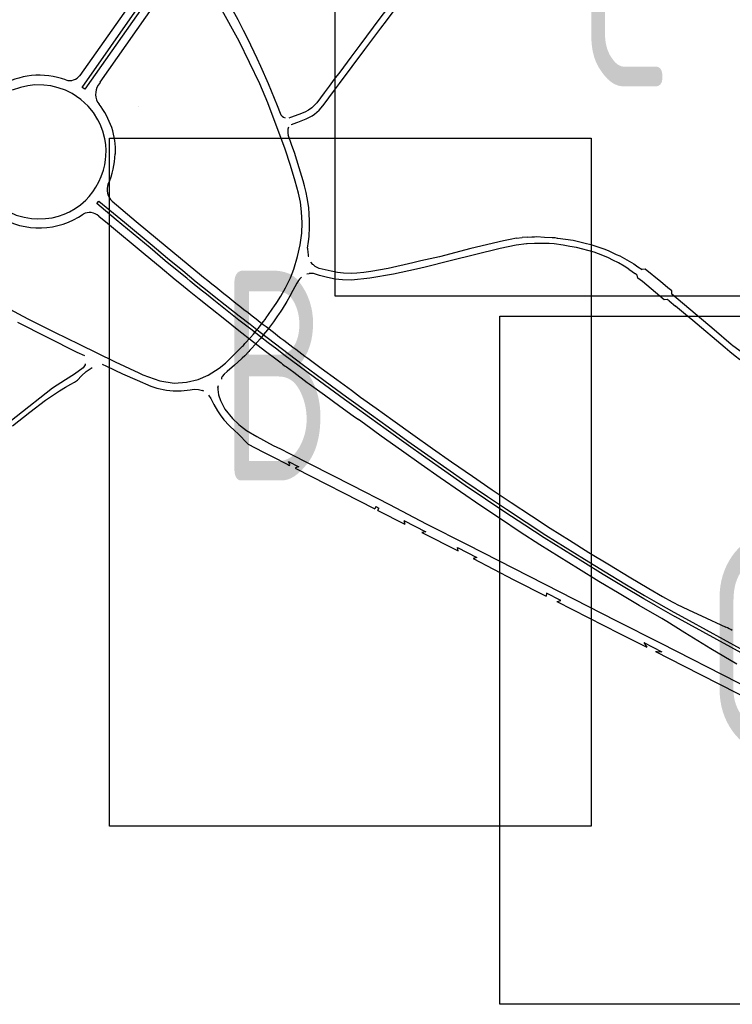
# Model space of a CAD drawing. Extents: x 148869 to 161638, y 453607 to 469810.
# Tile 810 of 1056: x 159109.92 to 159116.29, y 459825.65 to 459834.45. Entities that reach past the tile are written whole.
import ezdxf
from ezdxf.enums import TextEntityAlignment as Align

# ---------------------------------------------------------------- set-up
doc = ezdxf.new("R2010")
doc.units = 0
doc.layers.add('ALG1-OVERZICHT', color=1, linetype='CONTINUOUS')
doc.layers.add('LKI_V01_KANTRIJWEG', color=252, linetype='CONTINUOUS')
doc.layers.add('X-XX-AL-TEKENBLAD-KADER-G-OZ', color=1, linetype='CONTINUOUS', lineweight=25)
doc.styles.add('ISO', font='ISO.shx')

msp = doc.modelspace()

# ---------------------------------------------------------------- linework, layer by layer
at = {"layer": 'LKI_V01_KANTRIJWEG'}
for p, q in [((159111.915, 459834.3563), (159111.9525, 459834.2836)), ((159111.915, 459834.3563), (159111.9525, 459834.2836)), ((159111.9525, 459834.2836), (159112.0369, 459834.1074)), ((159111.9525, 459834.2836), (159112.0369, 459834.1074)), ((159112.0369, 459834.1074), (159112.0696, 459834.0349)), ((159112.0369, 459834.1074), (159112.0696, 459834.0349)), ((159110.9834, 459833.6717), (159110.9831, 459833.6704)), ((159110.9834, 459833.6717), (159110.9831, 459833.6704)), ((159112.3381, 459833.5751), (159112.3233, 459833.5698)), ((159112.3381, 459833.5751), (159112.3233, 459833.5698)), ((159112.3444, 459833.5124), (159112.356, 459833.5174)), ((159112.3444, 459833.5124), (159112.356, 459833.5174)), ((159112.356, 459833.5174), (159112.3619, 459833.5202)), ((159112.356, 459833.5174), (159112.3619, 459833.5202)), ((159114.3002, 459832.4864), (159114.2415, 459832.4736)), ((159114.3002, 459832.4864), (159114.2415, 459832.4736)), ((159114.3567, 459832.4969), (159114.3002, 459832.4864)), ((159114.3567, 459832.4969), (159114.3002, 459832.4864)), ((159114.3567, 459832.4969), (159114.4079, 459832.5045)), ((159114.3567, 459832.4969), (159114.4079, 459832.5045)), ((159114.4522, 459832.5077), (159114.4079, 459832.5045)), ((159114.4522, 459832.5077), (159114.4079, 459832.5045)), ((159114.4522, 459832.5077), (159114.4947, 459832.5094)), ((159114.4522, 459832.5077), (159114.4947, 459832.5094)), ((159114.4947, 459832.5094), (159114.5174, 459832.5107)), ((159114.4947, 459832.5094), (159114.5174, 459832.5107)), ((159112.4904, 459832.4092), (159112.4911, 459832.3947)), ((159112.4904, 459832.4092), (159112.4911, 459832.3947)), ((159112.5365, 459832.2636), (159112.5205, 459832.2829)), ((159112.5365, 459832.2636), (159112.5205, 459832.2829)), ((159113.5031, 459832.2942), (159113.4322, 459832.2765)), ((159113.5031, 459832.2942), (159113.4322, 459832.2765)), ((159113.5412, 459832.2392), (159113.4642, 459832.2205)), ((159113.5412, 459832.2392), (159113.4642, 459832.2205)), ((159115.3612, 459832.2204), (159115.4212, 459832.1789)), ((159115.3612, 459832.2204), (159115.4212, 459832.1789)), ((159112.4372, 459832.149), (159112.4178, 459832.1306)), ((159112.4372, 459832.149), (159112.4178, 459832.1306)), ((159112.4846, 459832.1774), (159112.505, 459832.1812)), ((159112.4846, 459832.1774), (159112.505, 459832.1812)), ((159115.7103, 459832.0548), (159115.686, 459832.0752)), ((159115.7103, 459832.0548), (159115.686, 459832.0752)), ((159115.7212, 459831.936), (159115.7044, 459831.9495)), ((159115.7212, 459831.936), (159115.7044, 459831.9495)), ((159115.7446, 459831.9982), (159115.7439, 459832.0193)), ((159115.7446, 459831.9982), (159115.7439, 459832.0193)), ((159112.1346, 459831.805), (159112.1807, 459831.871)), ((159112.1346, 459831.805), (159112.1807, 459831.871)), ((159112.1807, 459831.871), (159112.1893, 459831.8833)), ((159112.1807, 459831.871), (159112.1893, 459831.8833)), ((159115.7212, 459831.936), (159115.778, 459831.889)), ((159115.7212, 459831.936), (159115.778, 459831.889)), ((159112.1103, 459831.7708), (159112.1266, 459831.7938)), ((159112.1103, 459831.7708), (159112.1266, 459831.7938)), ((159112.1266, 459831.7938), (159112.1346, 459831.805)), ((159112.1266, 459831.7938), (159112.1346, 459831.805)), ((159112.2458, 459831.8367), (159112.2375, 459831.8242)), ((159112.2458, 459831.8367), (159112.2375, 459831.8242)), ((159112.1848, 459831.749), (159112.168, 459831.7259)), ((159112.1848, 459831.749), (159112.168, 459831.7259)), ((159112.1924, 459831.7596), (159112.1848, 459831.749)), ((159112.1924, 459831.7596), (159112.1848, 459831.749)), ((159112.0062, 459831.6396), (159112.0408, 459831.6808)), ((159112.0062, 459831.6396), (159112.0408, 459831.6808)), ((159111.8507, 459831.4726), (159111.909, 459831.5313)), ((159111.8507, 459831.4726), (159111.909, 459831.5313)), ((159111.909, 459831.5313), (159111.9165, 459831.5394)), ((159111.909, 459831.5313), (159111.9165, 459831.5394)), ((159111.9165, 459831.5394), (159111.9306, 459831.5547)), ((159111.9165, 459831.5394), (159111.9306, 459831.5547)), ((159111.9906, 459831.5128), (159111.9739, 459831.495)), ((159111.9906, 459831.5128), (159111.9739, 459831.495)), ((159111.8989, 459831.4183), (159111.8382, 459831.3614)), ((159111.8989, 459831.4183), (159111.8382, 459831.3614)), ((159111.8444, 459831.4662), (159111.8507, 459831.4726)), ((159111.8444, 459831.4662), (159111.8507, 459831.4726)), ((159111.9073, 459831.4264), (159111.8989, 459831.4183)), ((159111.9073, 459831.4264), (159111.8989, 459831.4183)), ((159111.9739, 459831.495), (159111.9653, 459831.4858)), ((159111.9739, 459831.495), (159111.9653, 459831.4858)), ((159110.4854, 459831.3386), (159110.4082, 459831.2814)), ((159110.4854, 459831.3386), (159110.4082, 459831.2814)), ((159110.8363, 459831.2863), (159110.9681, 459831.2285)), ((159110.8363, 459831.2863), (159110.9681, 459831.2285)), ((159111.6888, 459831.1617), (159111.6949, 459831.1816)), ((159111.6888, 459831.1617), (159111.6949, 459831.1816)), ((159111.5649, 459831.1287), (159111.552, 459831.1367)), ((159111.5649, 459831.1287), (159111.552, 459831.1367)), ((159112.0917, 459830.5877), (159112.1737, 459830.5452)), ((159112.0917, 459830.5877), (159112.1737, 459830.5452)), ((159112.1737, 459830.5452), (159112.313, 459830.475)), ((159112.1737, 459830.5452), (159112.313, 459830.475)), ((159112.247, 459830.6138), (159112.3293, 459830.5726)), ((159112.247, 459830.6138), (159112.3293, 459830.5726)), ((159112.3197, 459830.5017), (159112.4129, 459830.4546)), ((159112.3197, 459830.5017), (159112.4129, 459830.4546)), ((159112.3792, 459830.4418), (159113.0914, 459830.0782)), ((159112.3792, 459830.4418), (159113.0914, 459830.0782)), ((159113.0989, 459830.1), (159113.0914, 459830.0782)), ((159113.0989, 459830.1), (159113.0914, 459830.0782)), ((159113.0989, 459830.1), (159113.1282, 459830.0852)), ((159113.0989, 459830.1), (159113.1282, 459830.0852)), ((159113.1188, 459830.0644), (159113.1282, 459830.0852)), ((159113.1188, 459830.0644), (159113.1282, 459830.0852)), ((159113.1188, 459830.0644), (159113.3603, 459829.9425)), ((159113.1188, 459830.0644), (159113.3603, 459829.9425)), ((159113.3509, 459829.9727), (159113.5477, 459829.8732)), ((159113.3509, 459829.9727), (159113.3603, 459829.9425)), ((159113.3509, 459829.9727), (159113.5477, 459829.8732)), ((159113.3509, 459829.9727), (159113.3603, 459829.9425)), ((159113.5477, 459829.8732), (159113.5104, 459829.8668)), ((159113.5477, 459829.8732), (159113.5104, 459829.8668)), ((159113.5104, 459829.8668), (159113.8365, 459829.7028)), ((159113.5104, 459829.8668), (159113.8365, 459829.7028)), ((159113.8286, 459829.7314), (159114.0025, 459829.6431)), ((159113.8365, 459829.7028), (159113.8286, 459829.7314)), ((159113.8286, 459829.7314), (159114.0025, 459829.6431)), ((159113.8365, 459829.7028), (159113.8286, 459829.7314)), ((159114.0025, 459829.6431), (159113.9698, 459829.6327)), ((159114.0025, 459829.6431), (159113.9698, 459829.6327)), ((159114.6244, 459829.3254), (159114.6222, 459829.2976)), ((159114.6244, 459829.3254), (159114.6222, 459829.2976)), ((159114.7529, 459829.2597), (159114.6244, 459829.3254)), ((159114.7529, 459829.2597), (159114.6244, 459829.3254)), ((159114.7182, 459829.2485), (159114.7529, 459829.2597)), ((159114.7182, 459829.2485), (159114.7529, 459829.2597)), ((159115.4943, 459828.8821), (159115.6567, 459828.7992)), ((159115.4943, 459828.8821), (159115.6567, 459828.7992)), ((159115.5982, 459828.8026), (159115.849, 459828.676)), ((159115.5982, 459828.8026), (159115.849, 459828.676)), ((159115.849, 459828.676), (159117.2829, 459827.9414)), ((159115.849, 459828.676), (159117.2829, 459827.9414))]:
    msp.add_line(p, q, dxfattribs=at)
for points in [[(159114.6077, 459835.8195), (159114.559, 459835.7802), (159114.5103, 459835.7441), (159114.3711, 459835.6567), (159114.2871, 459835.6085), (159114.15, 459835.5274), (159114.0605, 459835.4691), (159113.9071, 459835.362), (159113.8433, 459835.3115), (159113.7771, 459835.2554), (159113.7057, 459835.1892), (159113.6455, 459835.1238), (159113.5901, 459835.0604), (159113.5322, 459834.9865), (159113.4409, 459834.8733), (159113.3092, 459834.6951), (159113.2508, 459834.613), (159113.145, 459834.4753), (159113.0762, 459834.3827), (159112.9583, 459834.2219), (159112.8773, 459834.1161), (159112.7782, 459833.9827), (159112.7289, 459833.9185), (159112.6827, 459833.857)], [(159114.6077, 459835.8195), (159114.559, 459835.7802), (159114.5103, 459835.7441), (159114.3711, 459835.6567), (159114.2871, 459835.6085), (159114.15, 459835.5274), (159114.0605, 459835.4691), (159113.9071, 459835.362), (159113.8433, 459835.3115), (159113.7771, 459835.2554), (159113.7057, 459835.1892), (159113.6455, 459835.1238), (159113.5901, 459835.0604), (159113.5322, 459834.9865), (159113.4409, 459834.8733), (159113.3092, 459834.6951), (159113.2508, 459834.613), (159113.145, 459834.4753), (159113.0762, 459834.3827), (159112.9583, 459834.2219), (159112.8773, 459834.1161), (159112.7782, 459833.9827), (159112.7289, 459833.9185), (159112.6827, 459833.857)], [(159112.3619, 459833.5202), (159112.4027, 459833.5345), (159112.4469, 459833.5511), (159112.4772, 459833.5631), (159112.5076, 459833.5782), (159112.5318, 459833.5921), (159112.5534, 459833.6055), (159112.5745, 459833.623), (159112.5943, 459833.6411), (159112.612, 459833.6619), (159112.6379, 459833.6949), (159112.7231, 459833.8081), (159112.7757, 459833.8797), (159113.003, 459834.1831), (159113.1451, 459834.3738), (159113.1955, 459834.4404), (159113.2457, 459834.5088), (159113.3579, 459834.6585), (159113.4105, 459834.7302), (159113.5332, 459834.8916), (159113.5969, 459834.9708)], [(159112.3619, 459833.5202), (159112.4027, 459833.5345), (159112.4469, 459833.5511), (159112.4772, 459833.5631), (159112.5076, 459833.5782), (159112.5318, 459833.5921), (159112.5534, 459833.6055), (159112.5745, 459833.623), (159112.5943, 459833.6411), (159112.612, 459833.6619), (159112.6379, 459833.6949), (159112.7231, 459833.8081), (159112.7757, 459833.8797), (159113.003, 459834.1831), (159113.1451, 459834.3738), (159113.1955, 459834.4404), (159113.2457, 459834.5088), (159113.3579, 459834.6585), (159113.4105, 459834.7302), (159113.5332, 459834.8916), (159113.5969, 459834.9708)], [(159111.1095, 459834.7009), (159110.4998, 459833.8289), (159110.4767, 459833.8453), (159111.2239, 459834.9156)], [(159111.1095, 459834.7009), (159110.4998, 459833.8289), (159110.4767, 459833.8453), (159111.2239, 459834.9156)], [(159110.4563, 459833.9529), (159110.4595, 459833.9508), (159111.0657, 459834.8169), (159111.0624, 459834.8193)], [(159110.4563, 459833.9529), (159110.4595, 459833.9508), (159111.0657, 459834.8169), (159111.0624, 459834.8193)], [(159111.196, 459834.6974), (159110.6328, 459833.8924), (159110.6364, 459833.8901), (159110.6192, 459833.8657)], [(159111.196, 459834.6974), (159110.6328, 459833.8924), (159110.6364, 459833.8901), (159110.6192, 459833.8657)], [(159112.1893, 459831.8833), (159112.2155, 459831.9225), (159112.2525, 459831.9788), (159112.2935, 459832.0528), (159112.3368, 459832.1424), (159112.3678, 459832.2192), (159112.4017, 459832.3345), (159112.4242, 459832.437), (159112.4377, 459832.5416), (159112.4418, 459832.6334), (159112.4364, 459832.7343), (159112.4257, 459832.8181), (159112.4086, 459832.9002), (159112.3805, 459833.0057), (159112.3371, 459833.1476), (159112.2894, 459833.294), (159112.1344, 459833.7079), (159112.0628, 459833.8764), (159111.8796, 459834.2578), (159111.712, 459834.5584)], [(159112.1893, 459831.8833), (159112.2155, 459831.9225), (159112.2525, 459831.9788), (159112.2935, 459832.0528), (159112.3368, 459832.1424), (159112.3678, 459832.2192), (159112.4017, 459832.3345), (159112.4242, 459832.437), (159112.4377, 459832.5416), (159112.4418, 459832.6334), (159112.4364, 459832.7343), (159112.4257, 459832.8181), (159112.4086, 459832.9002), (159112.3805, 459833.0057), (159112.3371, 459833.1476), (159112.2894, 459833.294), (159112.1344, 459833.7079), (159112.0628, 459833.8764), (159111.8796, 459834.2578), (159111.712, 459834.5584)], [(159111.7927, 459834.5853), (159111.8658, 459834.4525), (159111.915, 459834.3563)], [(159111.7927, 459834.5853), (159111.8658, 459834.4525), (159111.915, 459834.3563)], [(159112.0696, 459834.0349), (159112.1384, 459833.8792), (159112.2191, 459833.6837), (159112.2443, 459833.6149)], [(159112.0696, 459834.0349), (159112.1384, 459833.8792), (159112.2191, 459833.6837), (159112.2443, 459833.6149)], [(159110.4151, 459832.7638), (159110.4604, 459832.7949), (159110.5094, 459832.838), (159110.5396, 459832.87), (159110.572, 459832.9106), (159110.5994, 459832.9522), (159110.6262, 459833.001), (159110.6476, 459833.0492), (159110.6671, 459833.1047), (159110.678, 459833.1539), (159110.6851, 459833.197), (159110.6893, 459833.2344), (159110.6916, 459833.2821), (159110.6877, 459833.3336), (159110.6792, 459833.3861), (159110.6614, 459833.4529), (159110.6378, 459833.5153), (159110.6175, 459833.554), (159110.5764, 459833.6196), (159110.5297, 459833.6768), (159110.4645, 459833.7377), (159110.3865, 459833.7905), (159110.3289, 459833.8196), (159110.2632, 459833.8426), (159110.1963, 459833.8586), (159110.1344, 459833.8659), (159110.0546, 459833.8668), (159109.9922, 459833.8599), (159109.9253, 459833.8452), (159109.8515, 459833.8195)], [(159110.4151, 459832.7638), (159110.4604, 459832.7949), (159110.5094, 459832.838), (159110.5396, 459832.87), (159110.572, 459832.9106), (159110.5994, 459832.9522), (159110.6262, 459833.001), (159110.6476, 459833.0492), (159110.6671, 459833.1047), (159110.678, 459833.1539), (159110.6851, 459833.197), (159110.6893, 459833.2344), (159110.6916, 459833.2821), (159110.6877, 459833.3336), (159110.6792, 459833.3861), (159110.6614, 459833.4529), (159110.6378, 459833.5153), (159110.6175, 459833.554), (159110.5764, 459833.6196), (159110.5297, 459833.6768), (159110.4645, 459833.7377), (159110.3865, 459833.7905), (159110.3289, 459833.8196), (159110.2632, 459833.8426), (159110.1963, 459833.8586), (159110.1344, 459833.8659), (159110.0546, 459833.8668), (159109.9922, 459833.8599), (159109.9253, 459833.8452), (159109.8515, 459833.8195)], [(159112.6827, 459833.857), (159112.6391, 459833.7969), (159112.5723, 459833.708), (159112.5287, 459833.6631), (159112.4974, 459833.6404), (159112.4663, 459833.6228), (159112.4121, 459833.6026), (159112.3381, 459833.5751)], [(159112.6827, 459833.857), (159112.6391, 459833.7969), (159112.5723, 459833.708), (159112.5287, 459833.6631), (159112.4974, 459833.6404), (159112.4663, 459833.6228), (159112.4121, 459833.6026), (159112.3381, 459833.5751)], [(159112.4904, 459832.4092), (159112.4976, 459832.4673), (159112.5047, 459832.5138), (159112.5086, 459832.5954), (159112.508, 459832.6531), (159112.5047, 459832.7137), (159112.5005, 459832.7675), (159112.4961, 459832.8084), (159112.4877, 459832.8572), (159112.4781, 459832.9054), (159112.4629, 459832.9649), (159112.4499, 459833.0115), (159112.4158, 459833.1255), (159112.373, 459833.2627), (159112.3512, 459833.3274), (159112.3174, 459833.4198)], [(159112.4904, 459832.4092), (159112.4976, 459832.4673), (159112.5047, 459832.5138), (159112.5086, 459832.5954), (159112.508, 459832.6531), (159112.5047, 459832.7137), (159112.5005, 459832.7675), (159112.4961, 459832.8084), (159112.4877, 459832.8572), (159112.4781, 459832.9054), (159112.4629, 459832.9649), (159112.4499, 459833.0115), (159112.4158, 459833.1255), (159112.373, 459833.2627), (159112.3512, 459833.3274), (159112.3174, 459833.4198)], [(159111.5411, 459832.0333), (159111.4775, 459832.0848), (159111.4412, 459832.1135), (159111.4104, 459832.1386), (159111.3548, 459832.1845), (159111.2188, 459832.2964), (159111.083, 459832.4098), (159110.7796, 459832.6618), (159110.6063, 459832.8061), (159110.6264, 459832.8287), (159110.8532, 459832.6401), (159111.1014, 459832.4345), (159111.2384, 459832.3197), (159111.375, 459832.2071), (159111.4957, 459832.1083), (159111.6071, 459832.0188), (159111.6552, 459831.9797), (159111.754, 459831.9008), (159111.8777, 459831.8027), (159111.9761, 459831.7283), (159112.0657, 459831.6565), (159112.128, 459831.6093), (159112.453, 459831.3631), (159112.5676, 459831.2783), (159112.7034, 459831.1783), (159112.8389, 459831.0802), (159112.9218, 459831.0191), (159113.0615, 459830.9187), (159113.2098, 459830.8111), (159113.3876, 459830.6844)], [(159111.5411, 459832.0333), (159111.4775, 459832.0848), (159111.4412, 459832.1135), (159111.4104, 459832.1386), (159111.3548, 459832.1845), (159111.2188, 459832.2964), (159111.083, 459832.4098), (159110.7796, 459832.6618), (159110.6063, 459832.8061), (159110.6264, 459832.8287), (159110.8532, 459832.6401), (159111.1014, 459832.4345), (159111.2384, 459832.3197), (159111.375, 459832.2071), (159111.4957, 459832.1083), (159111.6071, 459832.0188), (159111.6552, 459831.9797), (159111.754, 459831.9008), (159111.8777, 459831.8027), (159111.9761, 459831.7283), (159112.0657, 459831.6565), (159112.128, 459831.6093), (159112.453, 459831.3631), (159112.5676, 459831.2783), (159112.7034, 459831.1783), (159112.8389, 459831.0802), (159112.9218, 459831.0191), (159113.0615, 459830.9187), (159113.2098, 459830.8111), (159113.3876, 459830.6844)], [(159110.7433, 459832.8275), (159110.9591, 459832.6475), (159111.1507, 459832.4877), (159111.4906, 459832.2067)], [(159110.7433, 459832.8275), (159110.9591, 459832.6475), (159111.1507, 459832.4877), (159111.4906, 459832.2067)], [(159109.7688, 459832.7629), (159109.8286, 459832.7295), (159109.8879, 459832.7045), (159109.9574, 459832.6844), (159110.0245, 459832.673), (159110.0778, 459832.6693), (159110.1483, 459832.6722), (159110.2077, 459832.6801), (159110.2648, 459832.6943), (159110.3167, 459832.7124), (159110.3633, 459832.7339), (159110.4151, 459832.7638)], [(159109.7688, 459832.7629), (159109.8286, 459832.7295), (159109.8879, 459832.7045), (159109.9574, 459832.6844), (159110.0245, 459832.673), (159110.0778, 459832.6693), (159110.1483, 459832.6722), (159110.2077, 459832.6801), (159110.2648, 459832.6943), (159110.3167, 459832.7124), (159110.3633, 459832.7339), (159110.4151, 459832.7638)], [(159110.6254, 459832.6953), (159110.7019, 459832.6315), (159111.0387, 459832.3523), (159111.172, 459832.2412), (159111.3078, 459832.1287), (159111.3627, 459832.0834), (159111.4335, 459832.0255), (159111.5207, 459831.9559), (159111.6218, 459831.875), (159111.7504, 459831.7728), (159111.8768, 459831.673), (159111.9997, 459831.5775), (159112.1259, 459831.48), (159112.2057, 459831.4185)], [(159110.6254, 459832.6953), (159110.7019, 459832.6315), (159111.0387, 459832.3523), (159111.172, 459832.2412), (159111.3078, 459832.1287), (159111.3627, 459832.0834), (159111.4335, 459832.0255), (159111.5207, 459831.9559), (159111.6218, 459831.875), (159111.7504, 459831.7728), (159111.8768, 459831.673), (159111.9997, 459831.5775), (159112.1259, 459831.48), (159112.2057, 459831.4185)], [(159114.2415, 459832.4736), (159113.9502, 459832.4039), (159113.6677, 459832.3317), (159113.5031, 459832.2942)], [(159114.2415, 459832.4736), (159113.9502, 459832.4039), (159113.6677, 459832.3317), (159113.5031, 459832.2942)], [(159114.5161, 459832.5103), (159114.5174, 459832.5107), (159114.5396, 459832.511), (159114.6086, 459832.5066), (159114.6763, 459832.504), (159114.6998, 459832.5021), (159114.7193, 459832.4988), (159114.7261, 459832.4983), (159114.8645, 459832.4794), (159114.9694, 459832.4537), (159115.0211, 459832.4398), (159115.094, 459832.4181), (159115.1361, 459832.4033), (159115.1753, 459832.3875), (159115.248, 459832.3525), (159115.28, 459832.3382), (159115.3236, 459832.3158), (159115.4043, 459832.2667), (159115.4412, 459832.2413), (159115.4793, 459832.217)], [(159114.5161, 459832.5103), (159114.5174, 459832.5107), (159114.5396, 459832.511), (159114.6086, 459832.5066), (159114.6763, 459832.504), (159114.6998, 459832.5021), (159114.7193, 459832.4988), (159114.7261, 459832.4983), (159114.8645, 459832.4794), (159114.9694, 459832.4537), (159115.0211, 459832.4398), (159115.094, 459832.4181), (159115.1361, 459832.4033), (159115.1753, 459832.3875), (159115.248, 459832.3525), (159115.28, 459832.3382), (159115.3236, 459832.3158), (159115.4043, 459832.2667), (159115.4412, 459832.2413), (159115.4793, 459832.217)], [(159115.3612, 459832.2204), (159115.319, 459832.2467), (159115.2684, 459832.2759), (159115.2173, 459832.302), (159115.1784, 459832.3205), (159115.1278, 459832.3425), (159115.0504, 459832.3715), (159114.9942, 459832.3886), (159114.9501, 459832.4004), (159114.8921, 459832.4131), (159114.8341, 459832.4241), (159114.7754, 459832.4343), (159114.6923, 459832.4456), (159114.6501, 459832.4489), (159114.5586, 459832.4504), (159114.5183, 459832.449), (159114.4525, 459832.4458), (159114.4465, 459832.447), (159114.353, 459832.4347), (159114.212, 459832.4056), (159113.7658, 459832.2956), (159113.5412, 459832.2392)], [(159115.3612, 459832.2204), (159115.319, 459832.2467), (159115.2684, 459832.2759), (159115.2173, 459832.302), (159115.1784, 459832.3205), (159115.1278, 459832.3425), (159115.0504, 459832.3715), (159114.9942, 459832.3886), (159114.9501, 459832.4004), (159114.8921, 459832.4131), (159114.8341, 459832.4241), (159114.7754, 459832.4343), (159114.6923, 459832.4456), (159114.6501, 459832.4489), (159114.5586, 459832.4504), (159114.5183, 459832.449), (159114.4525, 459832.4458), (159114.4465, 459832.447), (159114.353, 459832.4347), (159114.212, 459832.4056), (159113.7658, 459832.2956), (159113.5412, 459832.2392)], [(159109.0405, 459832.2938), (159109.1947, 459832.2071), (159109.4079, 459832.0882), (159109.6609, 459831.9523), (159109.9919, 459831.7755), (159110.2282, 459831.6571), (159110.4503, 459831.5495), (159110.7721, 459831.3917), (159110.9831, 459831.2938)], [(159109.0405, 459832.2938), (159109.1947, 459832.2071), (159109.4079, 459832.0882), (159109.6609, 459831.9523), (159109.9919, 459831.7755), (159110.2282, 459831.6571), (159110.4503, 459831.5495), (159110.7721, 459831.3917), (159110.9831, 459831.2938)], [(159113.4642, 459832.2205), (159113.2576, 459832.1764), (159113.047, 459832.14), (159112.8822, 459832.1233), (159112.8016, 459832.1238), (159112.7365, 459832.1309), (159112.6672, 459832.1445), (159112.5981, 459832.1635), (159112.5428, 459832.1808), (159112.5194, 459832.1828), (159112.505, 459832.1812)], [(159113.4642, 459832.2205), (159113.2576, 459832.1764), (159113.047, 459832.14), (159112.8822, 459832.1233), (159112.8016, 459832.1238), (159112.7365, 459832.1309), (159112.6672, 459832.1445), (159112.5981, 459832.1635), (159112.5428, 459832.1808), (159112.5194, 459832.1828), (159112.505, 459832.1812)], [(159112.5586, 459832.2445), (159112.5422, 459832.2578), (159112.5365, 459832.2636)], [(159112.5586, 459832.2445), (159112.5422, 459832.2578), (159112.5365, 459832.2636)], [(159113.4322, 459832.2765), (159113.2098, 459832.2275), (159113.0546, 459832.1995), (159112.9931, 459832.191), (159112.9313, 459832.1844), (159112.8812, 459832.1815), (159112.8112, 459832.1844), (159112.7586, 459832.19), (159112.7006, 459832.2018), (159112.593, 459832.2276), (159112.5586, 459832.2445)], [(159113.4322, 459832.2765), (159113.2098, 459832.2275), (159113.0546, 459832.1995), (159112.9931, 459832.191), (159112.9313, 459832.1844), (159112.8812, 459832.1815), (159112.8112, 459832.1844), (159112.7586, 459832.19), (159112.7006, 459832.2018), (159112.593, 459832.2276), (159112.5586, 459832.2445)], [(159115.686, 459832.0752), (159115.6467, 459832.1082), (159115.5079, 459832.221), (159115.4793, 459832.217)], [(159115.686, 459832.0752), (159115.6467, 459832.1082), (159115.5079, 459832.221), (159115.4793, 459832.217)], [(159112.4178, 459832.1306), (159112.4089, 459832.1181), (159112.3937, 459832.0958), (159112.3759, 459832.0621), (159112.3601, 459832.0304), (159112.3327, 459831.9791), (159112.304, 459831.9319)], [(159112.4178, 459832.1306), (159112.4089, 459832.1181), (159112.3937, 459832.0958), (159112.3759, 459832.0621), (159112.3601, 459832.0304), (159112.3327, 459831.9791), (159112.304, 459831.9319)], [(159115.4367, 459832.1682), (159115.4226, 459832.1783), (159115.4212, 459832.1789)], [(159115.4367, 459832.1682), (159115.4226, 459832.1783), (159115.4212, 459832.1789)], [(159115.7044, 459831.9495), (159115.6767, 459831.9476), (159115.4816, 459832.1097), (159115.4407, 459832.1398), (159115.4367, 459832.1682)], [(159115.7044, 459831.9495), (159115.6767, 459831.9476), (159115.4816, 459832.1097), (159115.4407, 459832.1398), (159115.4367, 459832.1682)], [(159115.606, 459829.2106), (159115.4955, 459829.2736), (159115.3108, 459829.3833), (159115.1321, 459829.4905), (159114.9489, 459829.6033), (159114.7761, 459829.7108), (159114.604, 459829.8195), (159114.4322, 459829.9309), (159114.2518, 459830.0495), (159114.0809, 459830.1648), (159113.898, 459830.288), (159113.718, 459830.4142), (159113.548, 459830.5339), (159113.3707, 459830.6603), (159113.1914, 459830.7869), (159113.0431, 459830.8951), (159112.9024, 459830.9969), (159112.8216, 459831.0551), (159112.6851, 459831.1548), (159112.551, 459831.2533), (159112.2789, 459831.4547), (159112.2146, 459831.504), (159112.1395, 459831.5622), (159112.071, 459831.6148), (159111.9827, 459831.6836), (159111.8767, 459831.7659), (159111.7716, 459831.8488), (159111.6533, 459831.9429), (159111.5876, 459831.9964), (159111.5411, 459832.0333)], [(159115.606, 459829.2106), (159115.4955, 459829.2736), (159115.3108, 459829.3833), (159115.1321, 459829.4905), (159114.9489, 459829.6033), (159114.7761, 459829.7108), (159114.604, 459829.8195), (159114.4322, 459829.9309), (159114.2518, 459830.0495), (159114.0809, 459830.1648), (159113.898, 459830.288), (159113.718, 459830.4142), (159113.548, 459830.5339), (159113.3707, 459830.6603), (159113.1914, 459830.7869), (159113.0431, 459830.8951), (159112.9024, 459830.9969), (159112.8216, 459831.0551), (159112.6851, 459831.1548), (159112.551, 459831.2533), (159112.2789, 459831.4547), (159112.2146, 459831.504), (159112.1395, 459831.5622), (159112.071, 459831.6148), (159111.9827, 459831.6836), (159111.8767, 459831.7659), (159111.7716, 459831.8488), (159111.6533, 459831.9429), (159111.5876, 459831.9964), (159111.5411, 459832.0333)], [(159115.7439, 459832.0193), (159115.7436, 459832.0268), (159115.7103, 459832.0548)], [(159115.7439, 459832.0193), (159115.7436, 459832.0268), (159115.7103, 459832.0548)], [(159116.2759, 459831.5485), (159116.1238, 459831.6774), (159115.7447, 459831.9967), (159115.7446, 459831.9982)], [(159116.2759, 459831.5485), (159116.1238, 459831.6774), (159115.7447, 459831.9967), (159115.7446, 459831.9982)], [(159112.304, 459831.9319), (159112.2633, 459831.8627), (159112.2458, 459831.8367)], [(159112.304, 459831.9319), (159112.2633, 459831.8627), (159112.2458, 459831.8367)], [(159115.9314, 459831.7611), (159115.8851, 459831.8005), (159115.778, 459831.889)], [(159115.9314, 459831.7611), (159115.8851, 459831.8005), (159115.778, 459831.889)], [(159112.0408, 459831.6808), (159112.0494, 459831.6911), (159112.0977, 459831.753), (159112.1103, 459831.7708)], [(159112.0408, 459831.6808), (159112.0494, 459831.6911), (159112.0977, 459831.753), (159112.1103, 459831.7708)], [(159112.2375, 459831.8242), (159112.2169, 459831.7936), (159112.1924, 459831.7596)], [(159112.2375, 459831.8242), (159112.2169, 459831.7936), (159112.1924, 459831.7596)], [(159109.8992, 459831.7462), (159110.4278, 459831.4774), (159110.496, 459831.4487)], [(159109.8992, 459831.7462), (159110.4278, 459831.4774), (159110.496, 459831.4487)], [(159112.168, 459831.7259), (159112.1328, 459831.6796), (159112.0976, 459831.6358)], [(159112.168, 459831.7259), (159112.1328, 459831.6796), (159112.0976, 459831.6358)], [(159116.3768, 459831.3955), (159116.3502, 459831.4136), (159116.311, 459831.4426), (159116.2629, 459831.4807), (159116.2214, 459831.5165), (159115.9314, 459831.7611)], [(159116.3768, 459831.3955), (159116.3502, 459831.4136), (159116.311, 459831.4426), (159116.2629, 459831.4807), (159116.2214, 459831.5165), (159115.9314, 459831.7611)], [(159111.9306, 459831.5547), (159111.9818, 459831.6104), (159112.0062, 459831.6396)], [(159111.9306, 459831.5547), (159111.9818, 459831.6104), (159112.0062, 459831.6396)], [(159112.0663, 459831.5981), (159112.0236, 459831.5482), (159111.9906, 459831.5128)], [(159112.0663, 459831.5981), (159112.0236, 459831.5482), (159111.9906, 459831.5128)], [(159112.0976, 459831.6358), (159112.0848, 459831.6199), (159112.0663, 459831.5981)], [(159112.0976, 459831.6358), (159112.0848, 459831.6199), (159112.0663, 459831.5981)], [(159116.4228, 459831.439), (159116.4021, 459831.4528), (159116.3428, 459831.4952), (159116.2907, 459831.5358), (159116.2759, 459831.5485)], [(159116.4228, 459831.439), (159116.4021, 459831.4528), (159116.3428, 459831.4952), (159116.2907, 459831.5358), (159116.2759, 459831.5485)], [(159110.9831, 459831.2938), (159111.0198, 459831.2768), (159111.1712, 459831.2213), (159111.2971, 459831.2026), (159111.4091, 459831.2092), (159111.5136, 459831.2339), (159111.6007, 459831.2716), (159111.6996, 459831.3358), (159111.7582, 459831.3797), (159111.8073, 459831.4311), (159111.8444, 459831.4662)], [(159110.9831, 459831.2938), (159111.0198, 459831.2768), (159111.1712, 459831.2213), (159111.2971, 459831.2026), (159111.4091, 459831.2092), (159111.5136, 459831.2339), (159111.6007, 459831.2716), (159111.6996, 459831.3358), (159111.7582, 459831.3797), (159111.8073, 459831.4311), (159111.8444, 459831.4662)], [(159111.9653, 459831.4858), (159111.9292, 459831.4472), (159111.9073, 459831.4264)], [(159111.9653, 459831.4858), (159111.9292, 459831.4472), (159111.9073, 459831.4264)], [(159112.4928, 459831.4236), (159112.6109, 459831.336), (159112.7507, 459831.2341), (159112.882, 459831.1386), (159112.9645, 459831.0774), (159113.1045, 459830.9774), (159113.2532, 459830.8702), (159113.4302, 459830.7436), (159113.6069, 459830.6175), (159113.777, 459830.4984), (159113.963, 459830.369), (159114.1394, 459830.249), (159114.3095, 459830.1345), (159114.4902, 459830.0159), (159114.6593, 459829.9055), (159114.8302, 459829.7975), (159115.0038, 459829.688), (159115.1878, 459829.5765), (159115.3644, 459829.4708), (159115.5408, 459829.3665), (159115.6616, 459829.2959), (159115.7486, 459829.2466), (159115.7707, 459829.2345), (159115.7931, 459829.2233), (159115.9384, 459829.1554), (159116.0102, 459829.1212), (159116.2279, 459829.0198)], [(159112.4928, 459831.4236), (159112.6109, 459831.336), (159112.7507, 459831.2341), (159112.882, 459831.1386), (159112.9645, 459831.0774), (159113.1045, 459830.9774), (159113.2532, 459830.8702), (159113.4302, 459830.7436), (159113.6069, 459830.6175), (159113.777, 459830.4984), (159113.963, 459830.369), (159114.1394, 459830.249), (159114.3095, 459830.1345), (159114.4902, 459830.0159), (159114.6593, 459829.9055), (159114.8302, 459829.7975), (159115.0038, 459829.688), (159115.1878, 459829.5765), (159115.3644, 459829.4708), (159115.5408, 459829.3665), (159115.6616, 459829.2959), (159115.7486, 459829.2466), (159115.7707, 459829.2345), (159115.7931, 459829.2233), (159115.9384, 459829.1554), (159116.0102, 459829.1212), (159116.2279, 459829.0198)], [(159109.8542, 459830.8195), (159110.0085, 459830.9431), (159110.15, 459831.0488), (159110.2725, 459831.1341), (159110.3266, 459831.1671), (159110.3742, 459831.1914), (159110.4089, 459831.2101), (159110.4334, 459831.2281), (159110.4706, 459831.2668), (159110.5114, 459831.3072), (159110.5653, 459831.342)], [(159109.8542, 459830.8195), (159110.0085, 459830.9431), (159110.15, 459831.0488), (159110.2725, 459831.1341), (159110.3266, 459831.1671), (159110.3742, 459831.1914), (159110.4089, 459831.2101), (159110.4334, 459831.2281), (159110.4706, 459831.2668), (159110.5114, 459831.3072), (159110.5653, 459831.342)], [(159110.5046, 459831.3736), (159110.5019, 459831.3667), (159110.4854, 459831.3386)], [(159110.5046, 459831.3736), (159110.5019, 459831.3667), (159110.4854, 459831.3386)], [(159110.6556, 459831.3723), (159110.695, 459831.3545), (159110.8363, 459831.2863)], [(159110.6556, 459831.3723), (159110.695, 459831.3545), (159110.8363, 459831.2863)], [(159111.8382, 459831.3614), (159111.7714, 459831.3061), (159111.7441, 459831.281), (159111.7258, 459831.2605)], [(159111.8382, 459831.3614), (159111.7714, 459831.3061), (159111.7441, 459831.281), (159111.7258, 459831.2605)], [(159112.3024, 459831.346), (159112.3668, 459831.2986), (159112.4877, 459831.2083), (159112.5045, 459831.1969), (159112.6414, 459831.0964), (159112.7785, 459830.9968), (159112.899, 459830.91), (159112.9452, 459830.8759)], [(159112.3024, 459831.346), (159112.3668, 459831.2986), (159112.4877, 459831.2083), (159112.5045, 459831.1969), (159112.6414, 459831.0964), (159112.7785, 459830.9968), (159112.899, 459830.91), (159112.9452, 459830.8759)], [(159110.4082, 459831.2814), (159110.3278, 459831.2319), (159110.2108, 459831.1567), (159109.8876, 459830.9016), (159109.7858, 459830.8195)], [(159110.4082, 459831.2814), (159110.3278, 459831.2319), (159110.2108, 459831.1567), (159109.8876, 459830.9016), (159109.7858, 459830.8195)], [(159110.9681, 459831.2285), (159111.0893, 459831.1745), (159111.1438, 459831.1568), (159111.2297, 459831.1384), (159111.2902, 459831.1332), (159111.3619, 459831.1337), (159111.4399, 459831.1432), (159111.4782, 459831.1475), (159111.5155, 459831.1444), (159111.552, 459831.1367)], [(159110.9681, 459831.2285), (159111.0893, 459831.1745), (159111.1438, 459831.1568), (159111.2297, 459831.1384), (159111.2902, 459831.1332), (159111.3619, 459831.1337), (159111.4399, 459831.1432), (159111.4782, 459831.1475), (159111.5155, 459831.1444), (159111.552, 459831.1367)], [(159111.6888, 459831.1617), (159111.6893, 459831.1449), (159111.6946, 459831.097), (159111.711, 459831.046), (159111.7525, 459830.9702), (159111.8185, 459830.8857), (159111.8754, 459830.8321), (159111.8916, 459830.8195)], [(159111.6888, 459831.1617), (159111.6893, 459831.1449), (159111.6946, 459831.097), (159111.711, 459831.046), (159111.7525, 459830.9702), (159111.8185, 459830.8857), (159111.8754, 459830.8321), (159111.8916, 459830.8195)], [(159111.6051, 459831.0951), (159111.6272, 459831.063), (159111.6541, 459831.0098), (159111.6844, 459830.953), (159111.7087, 459830.9176), (159111.7422, 459830.8739), (159111.7894, 459830.822), (159111.7922, 459830.8195)], [(159111.6051, 459831.0951), (159111.6272, 459831.063), (159111.6541, 459831.0098), (159111.6844, 459830.953), (159111.7087, 459830.9176), (159111.7422, 459830.8739), (159111.7894, 459830.822), (159111.7922, 459830.8195)], [(159111.7914, 459830.8195), (159111.8401, 459830.7746), (159111.8673, 459830.7515)], [(159111.7914, 459830.8195), (159111.8401, 459830.7746), (159111.8673, 459830.7515)], [(159111.8916, 459830.8195), (159111.9449, 459830.7783), (159112.036, 459830.7252), (159112.1815, 459830.6446), (159112.247, 459830.6138)], [(159111.8916, 459830.8195), (159111.9449, 459830.7783), (159112.036, 459830.7252), (159112.1815, 459830.6446), (159112.247, 459830.6138)], [(159116.3263, 459828.6901), (159116.094, 459828.827), (159115.8606, 459828.9683), (159115.7, 459829.0707), (159115.6545, 459829.0973), (159115.4532, 459829.2143), (159115.2735, 459829.3202), (159115.0932, 459829.4289), (159114.9103, 459829.5408), (159114.7371, 459829.6494), (159114.5649, 459829.7577), (159114.3897, 459829.8708), (159114.2131, 459829.9881), (159114.0395, 459830.1045), (159113.8559, 459830.23), (159113.6758, 459830.3552), (159113.5063, 459830.4745), (159113.329, 459830.6), (159113.1484, 459830.7287), (159112.9991, 459830.8379), (159112.9452, 459830.8759)], [(159116.3263, 459828.6901), (159116.094, 459828.827), (159115.8606, 459828.9683), (159115.7, 459829.0707), (159115.6545, 459829.0973), (159115.4532, 459829.2143), (159115.2735, 459829.3202), (159115.0932, 459829.4289), (159114.9103, 459829.5408), (159114.7371, 459829.6494), (159114.5649, 459829.7577), (159114.3897, 459829.8708), (159114.2131, 459829.9881), (159114.0395, 459830.1045), (159113.8559, 459830.23), (159113.6758, 459830.3552), (159113.5063, 459830.4745), (159113.329, 459830.6), (159113.1484, 459830.7287), (159112.9991, 459830.8379), (159112.9452, 459830.8759)], [(159111.8673, 459830.7515), (159111.9588, 459830.6555), (159112.0917, 459830.5877)], [(159111.8673, 459830.7515), (159111.9588, 459830.6555), (159112.0917, 459830.5877)], [(159113.3876, 459830.6844), (159113.5647, 459830.559), (159113.7338, 459830.4388), (159113.9058, 459830.3195), (159114.0983, 459830.1888), (159114.2681, 459830.0745), (159114.4433, 459829.9584), (159114.6205, 459829.8442), (159114.7907, 459829.7363), (159114.9636, 459829.6269), (159115.15, 459829.5146), (159115.3264, 459829.4085), (159115.5007, 459829.3049), (159115.6245, 459829.2326), (159115.7624, 459829.1558), (159115.9002, 459829.0787), (159116.6606, 459828.6622)], [(159113.3876, 459830.6844), (159113.5647, 459830.559), (159113.7338, 459830.4388), (159113.9058, 459830.3195), (159114.0983, 459830.1888), (159114.2681, 459830.0745), (159114.4433, 459829.9584), (159114.6205, 459829.8442), (159114.7907, 459829.7363), (159114.9636, 459829.6269), (159115.15, 459829.5146), (159115.3264, 459829.4085), (159115.5007, 459829.3049), (159115.6245, 459829.2326), (159115.7624, 459829.1558), (159115.9002, 459829.0787), (159116.6606, 459828.6622)], [(159112.3293, 459830.5726), (159112.8855, 459830.2897), (159113.2218, 459830.1171), (159113.5514, 459829.9448), (159113.9175, 459829.7594), (159114.7458, 459829.336), (159115.2444, 459829.0803), (159115.648, 459828.8778), (159116.3341, 459828.5268), (159116.7126, 459828.3306), (159117.2472, 459828.0652)], [(159112.3293, 459830.5726), (159112.8855, 459830.2897), (159113.2218, 459830.1171), (159113.5514, 459829.9448), (159113.9175, 459829.7594), (159114.7458, 459829.336), (159115.2444, 459829.0803), (159115.648, 459828.8778), (159116.3341, 459828.5268), (159116.7126, 459828.3306), (159117.2472, 459828.0652)], [(159112.313, 459830.475), (159112.3299, 459830.4665), (159112.3304, 459830.4756), (159112.329, 459830.4841), (159112.3258, 459830.4924), (159112.3197, 459830.5017)], [(159112.313, 459830.475), (159112.3299, 459830.4665), (159112.3304, 459830.4756), (159112.329, 459830.4841), (159112.3258, 459830.4924), (159112.3197, 459830.5017)], [(159112.4129, 459830.4546), (159112.3977, 459830.4514), (159112.3792, 459830.4418)], [(159112.4129, 459830.4546), (159112.3977, 459830.4514), (159112.3792, 459830.4418)], [(159113.9698, 459829.6327), (159114.334, 459829.4438), (159114.6222, 459829.2976)], [(159113.9698, 459829.6327), (159114.334, 459829.4438), (159114.6222, 459829.2976)], [(159114.7182, 459829.2485), (159115.2773, 459828.9644), (159115.5216, 459828.8412)], [(159114.7182, 459829.2485), (159115.2773, 459828.9644), (159115.5216, 459828.8412)], [(159121.3207, 459826.3967), (159121.0534, 459826.5093), (159120.8241, 459826.6081), (159120.683, 459826.6696), (159120.3209, 459826.8286), (159119.9558, 459826.992), (159119.5931, 459827.1593), (159119.4029, 459827.2484), (159119.2311, 459827.3293), (159119.0065, 459827.4367), (159118.6464, 459827.611), (159118.3956, 459827.735), (159118.2175, 459827.8243), (159118.0116, 459827.9276), (159117.8596, 459828.0038), (159117.6105, 459828.1297), (159117.4325, 459828.2215), (159117.1874, 459828.35), (159117.0455, 459828.4247), (159116.8072, 459828.5506), (159116.6487, 459828.6349), (159115.7721, 459829.1158)], [(159121.3207, 459826.3967), (159121.0534, 459826.5093), (159120.8241, 459826.6081), (159120.683, 459826.6696), (159120.3209, 459826.8286), (159119.9558, 459826.992), (159119.5931, 459827.1593), (159119.4029, 459827.2484), (159119.2311, 459827.3293), (159119.0065, 459827.4367), (159118.6464, 459827.611), (159118.3956, 459827.735), (159118.2175, 459827.8243), (159118.0116, 459827.9276), (159117.8596, 459828.0038), (159117.6105, 459828.1297), (159117.4325, 459828.2215), (159117.1874, 459828.35), (159117.0455, 459828.4247), (159116.8072, 459828.5506), (159116.6487, 459828.6349), (159115.7721, 459829.1158)], [(159115.4943, 459828.8821), (159115.5211, 459828.8427), (159115.5216, 459828.8412)], [(159115.4943, 459828.8821), (159115.5211, 459828.8427), (159115.5216, 459828.8412)], [(159115.5982, 459828.8026), (159115.6132, 459828.8043), (159115.6567, 459828.7992)], [(159115.5982, 459828.8026), (159115.6132, 459828.8043), (159115.6567, 459828.7992)]]:
    msp.add_lwpolyline(points, dxfattribs=at)
for centre, radius, start, end in [((159110.0937, 459833.266), 0.6879, 69.90546, 121.68634), ((159110.0937, 459833.266), 0.6879, 69.90546, 121.68634), ((159110.3659, 459834.0168), 0.1107, 251.1119, 324.73378), ((159110.3659, 459834.0168), 0.1107, 251.1119, 324.73378), ((159110.7465, 459833.7862), 0.1501, 148.01012, 217.29716), ((159110.7465, 459833.7862), 0.1501, 148.01012, 217.29716), ((159110.0862, 459833.2682), 0.6892, 358.47405, 38.29471), ((159110.0862, 459833.2682), 0.6892, 358.47405, 38.29471), ((159112.3245, 459833.6541), 0.0892, 206.00794, 247.12263), ((159112.3245, 459833.6541), 0.0892, 206.00794, 247.12263), ((159112.4046, 459833.4498), 0.0922, 155.08343, 199.01673), ((159112.4046, 459833.4498), 0.0922, 155.08343, 199.01673), ((159110.0643, 459833.2732), 0.7073, 335.66397, 358.14905), ((159110.0643, 459833.2732), 0.7073, 335.66397, 358.14905), ((159110.8386, 459832.9299), 0.1398, 158.22263, 227.05129), ((159110.8386, 459832.9299), 0.1398, 158.22263, 227.05129), ((159110.0931, 459833.271), 0.6818, 238.20538, 305.11788), ((159110.0931, 459833.271), 0.6818, 238.20538, 305.11788), ((159110.5419, 459832.5999), 0.1267, 48.80804, 116.51603), ((159110.5419, 459832.5999), 0.1267, 48.80804, 116.51603), ((159113.2027, 459832.4399), 0.713, 183.63437, 188.08347), ((159113.2027, 459832.4399), 0.713, 183.63437, 188.08347), ((159112.5005, 459832.3393), 0.00375, 175.61824, 273.08788), ((159112.5005, 459832.3393), 0.00375, 175.61824, 273.08788), ((159128.5627, 459853.0738), 26.961, 230.7121, 232.27858), ((159128.5627, 459853.0738), 26.961, 230.7121, 232.27858), ((159128.3469, 459852.6658), 26.5063, 232.10789, 233.26401), ((159128.3469, 459852.6658), 26.5063, 232.10789, 233.26401), ((159113.8713, 459833.5361), 2.6941, 231.81242, 234.38332), ((159113.8713, 459833.5361), 2.6941, 231.81242, 234.38332), ((159111.7529, 459831.242), 0.0328, 145.72408, 187.8644), ((159111.7529, 459831.242), 0.0328, 145.72408, 187.8644), ((159119.569, 459835.9556), 7.823, 239.56382, 240.96426), ((159119.569, 459835.9556), 7.823, 239.56382, 240.96426), ((159116.018, 459828.5302), 0.5327, 59.87217, 66.79044), ((159116.018, 459828.5302), 0.5327, 59.87217, 66.79044)]:
    msp.add_arc(centre, radius, start, end, dxfattribs=at)
at = {"layer": 'X-XX-AL-TEKENBLAD-KADER-G-OZ'}
for points in [[(159112.7376, 459836.2847), (159118.8876, 459836.2847), (159118.8876, 459831.9797), (159112.7376, 459831.9797)], [(159110.7197, 459833.3918), (159115.0247, 459833.3918), (159115.0247, 459827.2418), (159110.7197, 459827.2418)], [(159114.2081, 459831.7992), (159118.5131, 459831.7992), (159118.5131, 459825.6492), (159114.2081, 459825.6492)]]:
    msp.add_lwpolyline(points, close=True, dxfattribs=at)

# ---------------------------------------------------------------- texts
at = {"layer": 'ALG1-OVERZICHT', "style": 'ISO', "width": 0.7}
for s, p in [('C', (159114.899, 459833.2884)), ('B', (159111.7097, 459829.77)), ('O', (159116.0453, 459827.3728))]:
    msp.add_text(s, height=1.875, dxfattribs=at).set_placement(p, align=Align.BOTTOM_LEFT)

doc.saveas('drawing.dxf')
